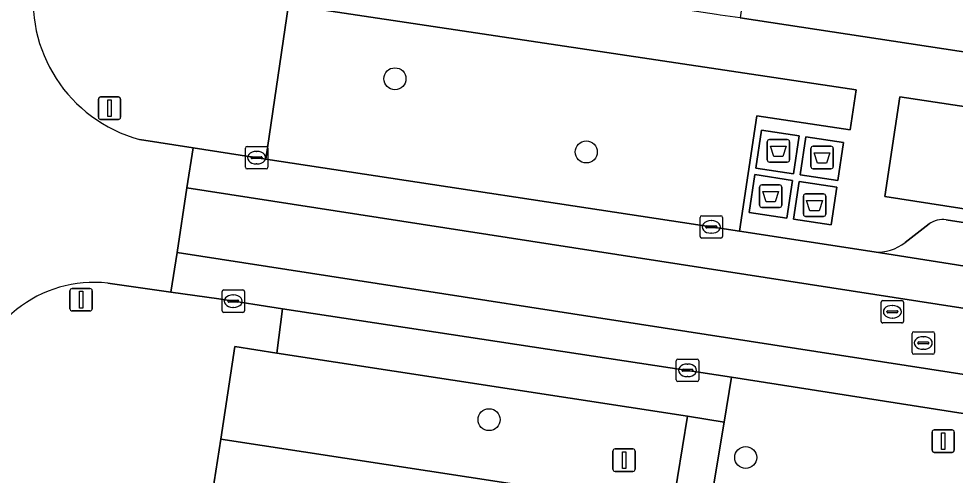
# Model space of a CAD drawing. Extents: x 163008 to 163854, y 382777 to 383982.
# Drawn here: x 163366.77 to 163408.43, y 383231.2 to 383251.53 of the extents above; entities that cross this region are included whole.
import ezdxf

# ---------------------------------------------------------------- set-up
doc = ezdxf.new("R2010")
doc.units = 0
for name, color, linetype in [('IMGEO_Afval_apart_plaats', 7, 'Continuous'), ('IMGEO_Boom', 7, 'Continuous'), ('IMGEO_Groenvoorziening', 7, 'Continuous'), ('IMGEO_Kolk', 7, 'Continuous'), ('IMGEO_Lichtmast', 7, 'Continuous'), ('IMGEO_Parkeervlak_open', 7, 'Continuous'), ('IMGEO_Rijbaan_lokaal_gesloten', 7, 'Continuous'), ('IMGEO_Rijbaan_lokaal_open', 7, 'Continuous'), ('IMGEO_Rioolput', 7, 'Continuous'), ('IMGEO_Verkeersbordpaal', 7, 'Continuous'), ('IMGEO_Voetpad_gesloten', 7, 'Continuous'), ('IMGEO_Voetpad_open', 7, 'Continuous')]:
    doc.layers.add(name, color=color, linetype=linetype)

msp = doc.modelspace()

# ---------------------------------------------------------------- linework, layer by layer
at = {"layer": 'IMGEO_Afval_apart_plaats'}
for p, q in [((163400.068, 383245.247), (163400.068, 383246.047)), ((163400.068, 383246.047), (163400.068, 383245.247)), ((163400.168, 383246.147), (163400.958, 383246.147)), ((163400.958, 383246.147), (163400.168, 383246.147)), ((163401.058, 383246.047), (163401.058, 383245.247)), ((163401.058, 383245.247), (163401.058, 383246.047)), ((163402.11, 383245.851), (163402.9, 383245.851)), ((163402.9, 383245.851), (163402.11, 383245.851)), ((163402.01, 383244.951), (163402.01, 383245.751)), ((163402.01, 383245.751), (163402.01, 383244.951)), ((163403, 383245.751), (163403, 383244.951)), ((163403, 383244.951), (163403, 383245.751)), ((163400.958, 383245.147), (163400.168, 383245.147)), ((163400.168, 383245.147), (163400.958, 383245.147)), ((163402.9, 383244.851), (163402.11, 383244.851)), ((163402.11, 383244.851), (163402.9, 383244.851)), ((163399.726, 383243.229), (163399.726, 383244.029)), ((163399.726, 383244.029), (163399.726, 383243.229)), ((163399.826, 383244.129), (163400.616, 383244.129)), ((163400.616, 383244.129), (163399.826, 383244.129)), ((163400.716, 383244.029), (163400.716, 383243.229)), ((163400.716, 383243.229), (163400.716, 383244.029)), ((163401.676, 383242.829), (163401.676, 383243.629)), ((163401.676, 383243.629), (163401.676, 383242.829)), ((163401.776, 383243.729), (163402.566, 383243.729)), ((163402.566, 383243.729), (163401.776, 383243.729)), ((163402.666, 383243.629), (163402.666, 383242.829)), ((163402.666, 383242.829), (163402.666, 383243.629)), ((163400.616, 383243.129), (163399.826, 383243.129)), ((163399.826, 383243.129), (163400.616, 383243.129)), ((163402.566, 383242.729), (163401.776, 383242.729)), ((163401.776, 383242.729), (163402.566, 383242.729))]:
    msp.add_line(p, q, dxfattribs=at)
for points in [[(163400.211, 383245.861), (163400.915, 383245.861), (163400.766, 383245.391), (163400.36, 383245.391), (163400.211, 383245.861)], [(163402.153, 383245.565), (163402.857, 383245.565), (163402.708, 383245.095), (163402.302, 383245.095), (163402.153, 383245.565)], [(163399.869, 383243.843), (163400.573, 383243.843), (163400.424, 383243.373), (163400.018, 383243.373), (163399.869, 383243.843)], [(163401.819, 383243.443), (163402.523, 383243.443), (163402.374, 383242.973), (163401.968, 383242.973), (163401.819, 383243.443)]]:
    msp.add_lwpolyline(points, dxfattribs=at)
for centre, start, end in [((163400.168, 383246.047), 90, 180), ((163400.168, 383246.047), 90, 180), ((163400.958, 383246.047), 0, 90), ((163400.958, 383246.047), 360, 90), ((163402.11, 383245.751), 90, 180), ((163402.11, 383245.751), 90, 180), ((163402.9, 383245.751), 0, 90), ((163402.9, 383245.751), 360, 90), ((163400.168, 383245.247), 180, 270), ((163400.168, 383245.247), 180, 270), ((163400.958, 383245.247), 270, 0), ((163400.958, 383245.247), 270, 0), ((163402.11, 383244.951), 180, 270), ((163402.11, 383244.951), 180, 270), ((163402.9, 383244.951), 270, 0), ((163402.9, 383244.951), 270, 0), ((163399.826, 383244.029), 90, 180), ((163399.826, 383244.029), 90, 180), ((163400.616, 383244.029), 0, 90), ((163400.616, 383244.029), 360, 90), ((163401.776, 383243.629), 90, 180), ((163401.776, 383243.629), 90, 180), ((163402.566, 383243.629), 0, 90), ((163402.566, 383243.629), 360, 90), ((163399.826, 383243.229), 180, 270), ((163399.826, 383243.229), 180, 270), ((163400.616, 383243.229), 270, 0), ((163400.616, 383243.229), 270, 0), ((163401.776, 383242.829), 180, 270), ((163401.776, 383242.829), 180, 270), ((163402.566, 383242.829), 270, 0), ((163402.566, 383242.829), 270, 0)]:
    msp.add_arc(centre, 0.1, start, end, dxfattribs=at)
at = {"layer": 'IMGEO_Boom'}
for centre in [(163383.504, 383248.857), (163392.016, 383245.598), (163387.692, 383233.678), (163399.109, 383231.992)]:
    msp.add_circle(centre, 0.489, dxfattribs=at)
at = {"layer": 'IMGEO_Groenvoorziening'}
for points in [[(163415.269, 383252.591), (163414.505, 383252.556), (163412.341, 383253.346), (163399.549, 383255.11), (163399.233, 383254.211), (163398.861, 383251.572), (163414.745, 383249.151)], [(163403.752, 383246.578), (163404.02, 383248.358), (163378.776, 383252.152), (163377.767, 383245.278), (163398.828, 383242.07), (163399.599, 383247.202)], [(163419.508, 383241.41), (163420.218, 383245.898), (163405.969, 383248.051), (163405.303, 383243.614)], [(163396.521, 383233.838), (163378.254, 383236.645), (163376.382, 383236.933), (163375.755, 383232.812), (163388.633, 383230.838), (163395.85, 383229.741)], [(163411.531, 383232.204), (163410.848, 383232.312), (163411.053, 383233.59), (163398.482, 383235.577), (163398.148, 383233.568), (163397.47, 383229.489), (163410.911, 383227.472)]]:
    msp.add_lwpolyline(points, close=True, dxfattribs=at)
at = {"layer": 'IMGEO_Kolk'}
for p, q in [((163376.926, 383245.843), (163377.778, 383245.843)), ((163376.851, 383244.917), (163376.851, 383245.769)), ((163377.339, 383245.623), (163377.364, 383245.623)), ((163377.852, 383245.769), (163377.852, 383244.917)), ((163377.11, 383245.337), (163377.11, 383245.349)), ((163377.548, 383245.3), (163377.15, 383245.3)), ((163377.153, 383245.386), (163377.551, 383245.386)), ((163377.362, 383245.063), (163377.337, 383245.063)), ((163377.594, 383245.349), (163377.594, 383245.337)), ((163377.778, 383244.843), (163376.926, 383244.843)), ((163397.078, 383241.834), (163397.078, 383242.686)), ((163397.153, 383242.76), (163398.005, 383242.76)), ((163397.566, 383242.54), (163397.591, 383242.54)), ((163398.079, 383242.686), (163398.079, 383241.834)), ((163397.337, 383242.254), (163397.337, 383242.266)), ((163397.775, 383242.217), (163397.377, 383242.217)), ((163397.38, 383242.303), (163397.778, 383242.303)), ((163397.821, 383242.266), (163397.821, 383242.254)), ((163398.005, 383241.76), (163397.153, 383241.76)), ((163397.589, 383241.98), (163397.564, 383241.98)), ((163375.811, 383238.528), (163375.811, 383239.38)), ((163375.886, 383239.454), (163376.738, 383239.454)), ((163376.299, 383239.234), (163376.324, 383239.234)), ((163376.812, 383239.38), (163376.812, 383238.528)), ((163376.07, 383238.948), (163376.07, 383238.96)), ((163376.508, 383238.911), (163376.11, 383238.911)), ((163376.113, 383238.997), (163376.511, 383238.997)), ((163376.554, 383238.96), (163376.554, 383238.948)), ((163376.738, 383238.454), (163375.886, 383238.454)), ((163376.322, 383238.674), (163376.297, 383238.674)), ((163396.02, 383235.45), (163396.02, 383236.302)), ((163396.095, 383236.376), (163396.947, 383236.376)), ((163397.021, 383236.302), (163397.021, 383235.45)), ((163396.279, 383235.87), (163396.279, 383235.882)), ((163396.717, 383235.833), (163396.319, 383235.833)), ((163396.322, 383235.919), (163396.72, 383235.919)), ((163396.508, 383236.156), (163396.533, 383236.156)), ((163396.763, 383235.882), (163396.763, 383235.87)), ((163396.531, 383235.596), (163396.506, 383235.596)), ((163396.947, 383235.376), (163396.095, 383235.376))]:
    msp.add_line(p, q, dxfattribs=at)
for points in [[(163376.926, 383245.843), (163377.778, 383245.843)], [(163376.851, 383244.917), (163376.851, 383245.769)], [(163377.852, 383245.769), (163377.852, 383244.917)], [(163377.778, 383244.843), (163376.926, 383244.843)], [(163397.078, 383241.834), (163397.078, 383242.686)], [(163397.153, 383242.76), (163398.005, 383242.76)], [(163398.079, 383242.686), (163398.079, 383241.834)], [(163398.005, 383241.76), (163397.153, 383241.76)], [(163375.811, 383238.528), (163375.811, 383239.38)], [(163375.886, 383239.454), (163376.738, 383239.454)], [(163376.812, 383239.38), (163376.812, 383238.528)], [(163376.738, 383238.454), (163375.886, 383238.454)], [(163396.02, 383235.45), (163396.02, 383236.302)], [(163396.095, 383236.376), (163396.947, 383236.376)], [(163397.021, 383236.302), (163397.021, 383235.45)], [(163396.947, 383235.376), (163396.095, 383235.376)]]:
    msp.add_lwpolyline(points, dxfattribs=at)
for centre, radius, start, end in [((163376.928, 383245.767), 0.0765, 91.552, 178.448), ((163376.928, 383245.767), 0.0765, 91.552, 178.448), ((163377.776, 383245.767), 0.0765, 1.552, 88.448), ((163377.776, 383245.767), 0.0765, 1.552, 88.448), ((163377.15, 383245.346), 0.0403, 85.8775, 175.7526), ((163377.147, 383245.336), 0.0366, 178.938, 274.7102), ((163377.551, 383245.343), 0.043, 264.8664, 352.4533), ((163377.555, 383245.348), 0.0386, 1.7309, 96.639), ((163376.928, 383244.919), 0.0765, 181.552, 268.448), ((163376.928, 383244.919), 0.0765, 181.552, 268.448), ((163377.776, 383244.919), 0.0765, 271.552, 358.448), ((163377.776, 383244.919), 0.0765, 271.552, 358.448), ((163397.155, 383242.684), 0.0765, 91.552, 178.448), ((163397.155, 383242.684), 0.0765, 91.552, 178.448), ((163398.003, 383242.684), 0.0765, 1.552, 88.448), ((163398.003, 383242.684), 0.0765, 1.552, 88.448), ((163397.377, 383242.263), 0.0403, 85.8775, 175.7526), ((163397.374, 383242.253), 0.0366, 178.938, 274.7102), ((163397.778, 383242.26), 0.043, 264.8664, 352.4533), ((163397.782, 383242.265), 0.0386, 1.7309, 96.639), ((163397.155, 383241.836), 0.0765, 181.552, 268.448), ((163397.155, 383241.836), 0.0765, 181.552, 268.448), ((163398.003, 383241.836), 0.0765, 271.552, 358.448), ((163398.003, 383241.836), 0.0765, 271.552, 358.448), ((163375.888, 383239.378), 0.0765, 91.552, 178.448), ((163375.888, 383239.378), 0.0765, 91.552, 178.448), ((163376.736, 383239.378), 0.0765, 1.552, 88.448), ((163376.736, 383239.378), 0.0765, 1.552, 88.448), ((163376.11, 383238.957), 0.0403, 85.8775, 175.7526), ((163376.107, 383238.947), 0.0366, 178.938, 274.7102), ((163376.511, 383238.954), 0.043, 264.8664, 352.4533), ((163376.515, 383238.959), 0.0386, 1.7309, 96.639), ((163375.888, 383238.53), 0.0765, 181.552, 268.448), ((163375.888, 383238.53), 0.0765, 181.552, 268.448), ((163376.736, 383238.53), 0.0765, 271.552, 358.448), ((163376.736, 383238.53), 0.0765, 271.552, 358.448), ((163396.097, 383236.3), 0.0765, 91.552, 178.448), ((163396.097, 383236.3), 0.0765, 91.552, 178.448), ((163396.945, 383236.3), 0.0765, 1.552, 88.448), ((163396.945, 383236.3), 0.0765, 1.552, 88.448), ((163396.319, 383235.879), 0.0403, 85.8775, 175.7526), ((163396.316, 383235.869), 0.0366, 178.938, 274.7102), ((163396.72, 383235.876), 0.043, 264.8664, 352.4533), ((163396.724, 383235.881), 0.0386, 1.7309, 96.639), ((163396.097, 383235.452), 0.0765, 181.552, 268.448), ((163396.097, 383235.452), 0.0765, 181.552, 268.448), ((163396.945, 383235.452), 0.0765, 271.552, 358.448), ((163396.945, 383235.452), 0.0765, 271.552, 358.448)]:
    msp.add_arc(centre, radius, start, end, dxfattribs=at)
for centre, major_axis, ratio, start_param, end_param in [((163377.338, 383245.343), (-0.387, 0.002), 0.722429, 4.712389, 7.853982), ((163377.363, 383245.343), (-0.39, 0.002), 0.717154, 1.570796, 4.712389), ((163397.565, 383242.26), (-0.387, 0.002), 0.722429, 4.712389, 7.853982), ((163397.59, 383242.26), (-0.39, 0.002), 0.717154, 1.570796, 4.712389), ((163376.298, 383238.954), (-0.387, 0.002), 0.722429, 4.712389, 7.853982), ((163376.323, 383238.954), (-0.39, 0.002), 0.717154, 1.570796, 4.712389), ((163396.507, 383235.876), (-0.387, 0.002), 0.722429, 4.712389, 7.853982), ((163396.532, 383235.876), (-0.39, 0.002), 0.717154, 1.570796, 4.712389)]:
    msp.add_ellipse(centre, major_axis=major_axis, ratio=ratio, start_param=start_param, end_param=end_param, dxfattribs=at)
at = {"layer": 'IMGEO_Lichtmast'}
for p, q in [((163370.31, 383247.146), (163370.31, 383247.946)), ((163370.31, 383247.946), (163370.31, 383247.146)), ((163370.41, 383248.046), (163371.2, 383248.046)), ((163371.2, 383248.046), (163370.41, 383248.046)), ((163371.3, 383247.946), (163371.3, 383247.146)), ((163371.3, 383247.146), (163371.3, 383247.946)), ((163371.2, 383247.046), (163370.41, 383247.046)), ((163370.41, 383247.046), (163371.2, 383247.046)), ((163369.048, 383238.618), (163369.048, 383239.418)), ((163369.048, 383239.418), (163369.048, 383238.618)), ((163369.148, 383239.518), (163369.938, 383239.518)), ((163369.938, 383239.518), (163369.148, 383239.518)), ((163370.038, 383239.418), (163370.038, 383238.618)), ((163370.038, 383238.618), (163370.038, 383239.418)), ((163369.938, 383238.518), (163369.148, 383238.518)), ((163369.148, 383238.518), (163369.938, 383238.518)), ((163393.201, 383231.474), (163393.201, 383232.274)), ((163393.201, 383232.274), (163393.201, 383231.474)), ((163393.301, 383232.374), (163394.091, 383232.374)), ((163394.091, 383232.374), (163393.301, 383232.374)), ((163394.191, 383232.274), (163394.191, 383231.474)), ((163394.191, 383231.474), (163394.191, 383232.274)), ((163394.091, 383231.374), (163393.301, 383231.374)), ((163393.301, 383231.374), (163394.091, 383231.374))]:
    msp.add_line(p, q, dxfattribs=at)
for points in [[(163370.73, 383247.921), (163370.88, 383247.921), (163370.88, 383247.171), (163370.73, 383247.171), (163370.73, 383247.921)], [(163369.468, 383239.393), (163369.618, 383239.393), (163369.618, 383238.643), (163369.468, 383238.643), (163369.468, 383239.393)], [(163393.621, 383232.249), (163393.771, 383232.249), (163393.771, 383231.499), (163393.621, 383231.499), (163393.621, 383232.249)]]:
    msp.add_lwpolyline(points, dxfattribs=at)
for centre, start, end in [((163370.41, 383247.946), 90, 180), ((163370.41, 383247.946), 90, 180), ((163371.2, 383247.946), 0, 90), ((163371.2, 383247.946), 360, 90), ((163370.41, 383247.146), 180, 270), ((163370.41, 383247.146), 180, 270), ((163371.2, 383247.146), 270, 0), ((163371.2, 383247.146), 270, 0), ((163369.148, 383239.418), 90, 180), ((163369.148, 383239.418), 90, 180), ((163369.938, 383239.418), 0, 90), ((163369.938, 383239.418), 360, 90), ((163369.148, 383238.618), 180, 270), ((163369.148, 383238.618), 180, 270), ((163369.938, 383238.618), 270, 0), ((163369.938, 383238.618), 270, 0), ((163393.301, 383232.274), 90, 180), ((163393.301, 383232.274), 90, 180), ((163394.091, 383232.274), 0, 90), ((163394.091, 383232.274), 360, 90), ((163393.301, 383231.474), 180, 270), ((163393.301, 383231.474), 180, 270), ((163394.091, 383231.474), 270, 0), ((163394.091, 383231.474), 270, 0)]:
    msp.add_arc(centre, 0.1, start, end, dxfattribs=at)
at = {"layer": 'IMGEO_Parkeervlak_open'}
for points in [[(163431.229, 383238.992), (163408.03, 383242.577)], [(163407.265, 383242.39), (163406.199, 383241.569)], [(163404.818, 383241.15), (163434.194, 383236.498)]]:
    msp.add_lwpolyline(points, dxfattribs=at)
for centre, radius, start, end in [((163407.885, 383241.51), 1.077, 82.2858, 125.1868), ((163404.983, 383243.091), 1.948, 265.1398, 308.6162)]:
    msp.add_arc(centre, radius, start, end, dxfattribs=at)
at = {"layer": 'IMGEO_Rijbaan_lokaal_gesloten'}
for points in [[(163374.528, 383245.785), (163372.143, 383246.158)], [(163370.725, 383239.757), (163373.529, 383239.357), (163373.816, 383241.125), (163374.249, 383244.006), (163374.528, 383245.785)]]:
    msp.add_lwpolyline(points, dxfattribs=at)
for points in [[(163404.818, 383241.15), (163398.828, 383242.07), (163377.767, 383245.278), (163374.528, 383245.785), (163374.249, 383244.006), (163488.822, 383226.223), (163489.115, 383227.97), (163489.001, 383227.973), (163452.558, 383233.639), (163434.194, 383236.498)], [(163373.816, 383241.125), (163373.529, 383239.357), (163375.664, 383239.053), (163378.507, 383238.62), (163398.482, 383235.577), (163411.053, 383233.59), (163419.272, 383232.3), (163531.103, 383214.862), (163531.679, 383214.839), (163531.952, 383216.59)]]:
    msp.add_lwpolyline(points, close=True, dxfattribs=at)
for centre, radius, start, end in [((163373.809, 383252.336), 6.399, 170.7144, 254.9061), ((163370.114, 383234.296), 5.495, 83.6149, 173.994)]:
    msp.add_arc(centre, radius, start, end, dxfattribs=at)
at = {"layer": 'IMGEO_Rijbaan_lokaal_open'}
msp.add_lwpolyline([(163489.115, 383227.97), (163488.822, 383226.223), (163374.249, 383244.006), (163373.816, 383241.125), (163531.952, 383216.59), (163532.4, 383219.478), (163504.18, 383223.852), (163504.443, 383225.568)], dxfattribs=at)
at = {"layer": 'IMGEO_Rioolput'}
for p, q in [((163405.132, 383238.056), (163405.132, 383238.908)), ((163405.207, 383238.982), (163406.059, 383238.982)), ((163405.62, 383238.762), (163405.645, 383238.762)), ((163406.133, 383238.908), (163406.133, 383238.056)), ((163405.391, 383238.476), (163405.391, 383238.488)), ((163405.829, 383238.439), (163405.431, 383238.439)), ((163405.434, 383238.525), (163405.832, 383238.525)), ((163405.875, 383238.488), (163405.875, 383238.476)), ((163406.059, 383237.982), (163405.207, 383237.982)), ((163405.643, 383238.202), (163405.618, 383238.202)), ((163406.508, 383236.667), (163406.508, 383237.519)), ((163406.583, 383237.593), (163407.435, 383237.593)), ((163407.509, 383237.519), (163407.509, 383236.667)), ((163406.767, 383237.087), (163406.767, 383237.099)), ((163406.81, 383237.136), (163407.208, 383237.136)), ((163406.996, 383237.373), (163407.021, 383237.373)), ((163407.251, 383237.099), (163407.251, 383237.087)), ((163407.205, 383237.05), (163406.807, 383237.05)), ((163407.019, 383236.813), (163406.994, 383236.813)), ((163407.435, 383236.593), (163406.583, 383236.593))]:
    msp.add_line(p, q, dxfattribs=at)
for points in [[(163405.132, 383238.056), (163405.132, 383238.908)], [(163405.207, 383238.982), (163406.059, 383238.982)], [(163406.133, 383238.908), (163406.133, 383238.056)], [(163406.059, 383237.982), (163405.207, 383237.982)], [(163406.508, 383236.667), (163406.508, 383237.519)], [(163406.583, 383237.593), (163407.435, 383237.593)], [(163407.509, 383237.519), (163407.509, 383236.667)], [(163407.435, 383236.593), (163406.583, 383236.593)]]:
    msp.add_lwpolyline(points, dxfattribs=at)
for centre, radius, start, end in [((163405.209, 383238.906), 0.0765, 91.552, 178.448), ((163405.209, 383238.906), 0.0765, 91.552, 178.448), ((163406.057, 383238.906), 0.0765, 1.552, 88.448), ((163406.057, 383238.906), 0.0765, 1.552, 88.448), ((163405.431, 383238.485), 0.0403, 85.8775, 175.7526), ((163405.428, 383238.475), 0.0366, 178.938, 274.7102), ((163405.832, 383238.482), 0.043, 264.8664, 352.4533), ((163405.836, 383238.487), 0.0386, 1.7309, 96.639), ((163405.209, 383238.058), 0.0765, 181.552, 268.448), ((163405.209, 383238.058), 0.0765, 181.552, 268.448), ((163406.057, 383238.058), 0.0765, 271.552, 358.448), ((163406.057, 383238.058), 0.0765, 271.552, 358.448), ((163406.585, 383237.517), 0.0765, 91.552, 178.448), ((163406.585, 383237.517), 0.0765, 91.552, 178.448), ((163407.433, 383237.517), 0.0765, 1.552, 88.448), ((163407.433, 383237.517), 0.0765, 1.552, 88.448), ((163406.807, 383237.096), 0.0403, 85.8775, 175.7526), ((163406.804, 383237.086), 0.0366, 178.938, 274.7102), ((163407.208, 383237.093), 0.043, 264.8664, 352.4533), ((163407.212, 383237.098), 0.0386, 1.7309, 96.639), ((163406.585, 383236.669), 0.0765, 181.552, 268.448), ((163406.585, 383236.669), 0.0765, 181.552, 268.448), ((163407.433, 383236.669), 0.0765, 271.552, 358.448), ((163407.433, 383236.669), 0.0765, 271.552, 358.448)]:
    msp.add_arc(centre, radius, start, end, dxfattribs=at)
for centre, major_axis, ratio, start_param, end_param in [((163405.619, 383238.482), (-0.387, 0.002), 0.722429, 4.712389, 7.853982), ((163405.644, 383238.482), (-0.39, 0.002), 0.717154, 1.570796, 4.712389), ((163406.995, 383237.093), (-0.387, 0.002), 0.722429, 4.712389, 7.853982), ((163407.02, 383237.093), (-0.39, 0.002), 0.717154, 1.570796, 4.712389)]:
    msp.add_ellipse(centre, major_axis=major_axis, ratio=ratio, start_param=start_param, end_param=end_param, dxfattribs=at)
at = {"layer": 'IMGEO_Verkeersbordpaal'}
for p, q in [((163407.399, 383232.323), (163407.399, 383233.123)), ((163407.399, 383233.123), (163407.399, 383232.323)), ((163407.499, 383233.223), (163408.289, 383233.223)), ((163408.289, 383233.223), (163407.499, 383233.223)), ((163408.389, 383233.123), (163408.389, 383232.323)), ((163408.389, 383232.323), (163408.389, 383233.123)), ((163408.289, 383232.223), (163407.499, 383232.223)), ((163407.499, 383232.223), (163408.289, 383232.223))]:
    msp.add_line(p, q, dxfattribs=at)
msp.add_lwpolyline([(163407.819, 383233.098), (163407.969, 383233.098), (163407.969, 383232.348), (163407.819, 383232.348), (163407.819, 383233.098)], dxfattribs=at)
for centre, start, end in [((163407.499, 383233.123), 90, 180), ((163407.499, 383233.123), 90, 180), ((163408.289, 383233.123), 0, 90), ((163408.289, 383233.123), 360, 90), ((163407.499, 383232.323), 180, 270), ((163407.499, 383232.323), 180, 270), ((163408.289, 383232.323), 270, 0), ((163408.289, 383232.323), 270, 0)]:
    msp.add_arc(centre, 0.1, start, end, dxfattribs=at)
at = {"layer": 'IMGEO_Voetpad_gesloten'}
for points in [[(163401.488, 383246.312), (163399.807, 383246.564), (163399.554, 383244.883), (163401.235, 383244.631)], [(163403.466, 383246.014), (163401.784, 383246.267), (163401.532, 383244.586), (163403.213, 383244.333)], [(163401.19, 383244.334), (163399.509, 383244.587), (163399.257, 383242.905), (163400.938, 383242.653)], [(163403.168, 383244.037), (163401.487, 383244.289), (163401.234, 383242.608), (163402.916, 383242.355)]]:
    msp.add_lwpolyline(points, close=True, dxfattribs=at)
at = {"layer": 'IMGEO_Voetpad_open'}
for points in [[(163414.745, 383249.151), (163398.861, 383251.572), (163397.974, 383251.687), (163397.808, 383251.712), (163393.553, 383252.351), (163387.514, 383253.257), (163383.017, 383253.931), (163379.126, 383254.52), (163374.154, 383255.273), (163372.383, 383255.552), (163370.721, 383255.841), (163369.125, 383256.115), (163368.394, 383255.623)], [(163372.143, 383246.158), (163374.528, 383245.785), (163377.767, 383245.278), (163378.776, 383252.152)], [(163378.776, 383252.152), (163404.02, 383248.358), (163403.752, 383246.578), (163399.599, 383247.202), (163398.828, 383242.07), (163404.818, 383241.15)], [(163408.03, 383242.577), (163431.229, 383238.992)], [(163406.199, 383241.569), (163407.265, 383242.39)], [(163376.382, 383236.933), (163378.254, 383236.645), (163378.507, 383238.62), (163375.664, 383239.053), (163373.529, 383239.357), (163370.725, 383239.757)], [(163375.39, 383230.428), (163375.755, 383232.812), (163376.382, 383236.933)], [(163375.77, 383230.346), (163394.907, 383227.409), (163397.67, 383227.045), (163404.697, 383225.985), (163410.594, 383225.096), (163410.911, 383227.472), (163397.47, 383229.489), (163398.148, 383233.568), (163396.521, 383233.838), (163395.85, 383229.741), (163388.633, 383230.838)], [(163388.633, 383230.838), (163375.755, 383232.812), (163375.39, 383230.428)]]:
    msp.add_lwpolyline(points, dxfattribs=at)
for points in [[(163405.969, 383248.051), (163420.218, 383245.898), (163419.508, 383241.41), (163405.303, 383243.614)], [(163399.807, 383246.564), (163401.488, 383246.312), (163401.235, 383244.631), (163399.554, 383244.883)], [(163403.466, 383246.014), (163403.213, 383244.333), (163401.532, 383244.586), (163401.784, 383246.267)], [(163399.509, 383244.587), (163401.19, 383244.334), (163400.938, 383242.653), (163399.257, 383242.905)], [(163403.168, 383244.037), (163402.916, 383242.355), (163401.234, 383242.608), (163401.487, 383244.289)], [(163378.507, 383238.62), (163378.254, 383236.645), (163396.521, 383233.838), (163398.148, 383233.568), (163398.482, 383235.577)]]:
    msp.add_lwpolyline(points, close=True, dxfattribs=at)
for centre, radius, start, end in [((163373.809, 383252.336), 6.399, 170.7144, 254.9061), ((163407.885, 383241.51), 1.077, 82.2858, 125.1868), ((163404.983, 383243.091), 1.948, 265.1398, 308.6162), ((163370.114, 383234.296), 5.495, 83.6149, 173.994)]:
    msp.add_arc(centre, radius, start, end, dxfattribs=at)

doc.saveas('drawing.dxf')
